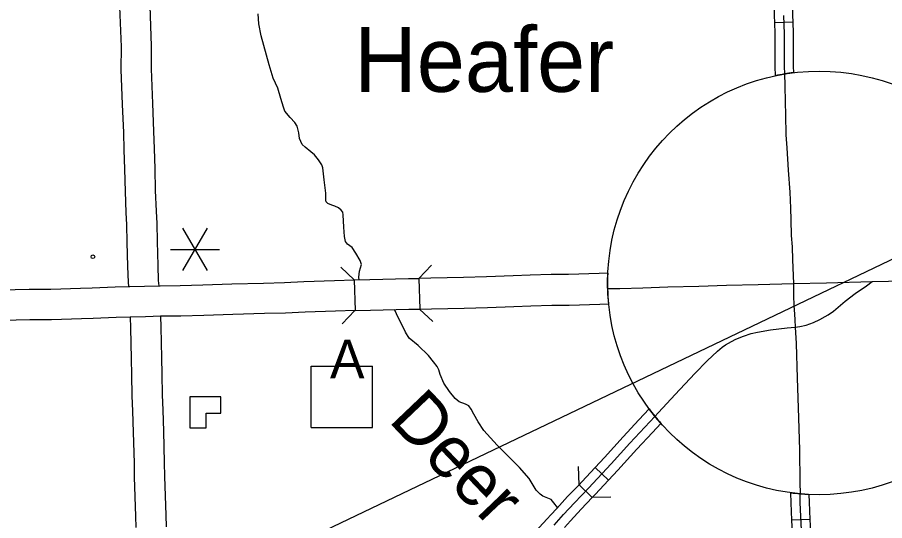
# Model space of a CAD drawing. Extents: x -117616 to 64730, y 54117 to 789866.
# Drawn here: x 62443.4 to 62585, y 54479 to 54561.1 of the extents above; entities that cross this region are included whole.
import ezdxf

# ---------------------------------------------------------------- set-up
doc = ezdxf.new("R2010")
doc.units = 0
for name, color, linetype in [('10', 7, 'Continuous'), ('24', 7, 'Continuous'), ('31', 7, 'Continuous'), ('32', 7, 'Continuous'), ('35', 7, 'Continuous'), ('37', 7, 'Continuous'), ('38', 7, 'Continuous'), ('48', 7, 'Continuous'), ('57', 7, 'Continuous'), ('58', 7, 'Continuous'), ('63', 7, 'Continuous'), ('R_Dimension', 7, 'Continuous')]:
    doc.layers.add(name, color=color, linetype=linetype)

msp = doc.modelspace()

# ---------------------------------------------------------------- linework, layer by layer
at = {"layer": '10'}
for p, q in [((62498.4, 54518.27), (62498.55, 54513.28)), ((62508.95, 54518.52), (62509.11, 54513.52)), ((62464.34, 54512.27), (62461.84, 54512.2)), ((62461.84, 54512.2), (62461.89, 54510.44)), ((62466.84, 54512.33), (62464.34, 54512.27)), ((62466.89, 54510.57), (62466.84, 54512.33)), ((62461.89, 54510.44), (62461.99, 54505.42)), ((62466.99, 54505.55), (62466.89, 54510.57)), ((62461.99, 54505.42), (62462.08, 54502.76)), ((62467.08, 54502.88), (62466.99, 54505.55)), ((62462.08, 54502.76), (62462.13, 54499.37)), ((62467.13, 54499.53), (62467.08, 54502.88)), ((62467.25, 54497.02), (62467.13, 54499.53)), ((62462.13, 54499.37), (62462.25, 54496.86)), ((62462.25, 54496.86), (62462.32, 54493.44)), ((62467.32, 54493.57), (62467.25, 54497.02)), ((62462.32, 54493.44), (62462.47, 54488.37)), ((62467.47, 54488.46), (62467.32, 54493.57)), ((62462.47, 54488.37), (62462.49, 54486.09)), ((62467.49, 54486.2), (62467.47, 54488.46)), ((62462.49, 54486.09), (62462.71, 54479.74)), ((62467.71, 54479.9), (62467.49, 54486.2)), ((62462.71, 54479.74), (62462.76, 54477.86)), ((62467.76, 54477.99), (62467.71, 54479.9))]:
    msp.add_line(p, q, dxfattribs=at)
for points in [[(62460.1, 54562.81), (62460.35, 54556.31), (62460.33, 54552.63), (62460.54, 54546.88), (62460.73, 54542.35), (62460.83, 54539.5), (62460.91, 54536.33), (62461, 54532.71), (62461.14, 54529.27), (62461.24, 54527.28), (62461.3, 54524.41), (62461.42, 54520.48), (62461.49, 54517.88), (62461.55, 54517.19), (62464.2, 54517.27), (62466.55, 54517.33)], [(62466.55, 54517.33), (62466.48, 54518.15), (62466.42, 54520.62), (62466.3, 54524.55), (62466.24, 54527.45), (62466.14, 54529.5), (62466, 54532.88), (62465.91, 54536.45), (62465.83, 54539.65), (62465.72, 54542.54), (62465.54, 54547.07), (62465.33, 54552.71), (62465.35, 54556.4), (62465.1, 54562.98)], [(62539.8, 54519.36), (62538.4, 54519.33), (62533.41, 54519.17), (62530.57, 54519.13), (62527.13, 54519.02), (62524.34, 54518.95), (62520.01, 54518.79), (62516.24, 54518.67), (62510.93, 54518.55), (62508.95, 54518.52)], [(62464.2, 54517.27), (62466.72, 54517.33), (62470, 54517.37), (62473.71, 54517.47), (62478.46, 54517.62), (62483.63, 54517.76), (62487.01, 54517.86), (62490.19, 54518.02), (62495.22, 54518.18), (62498.4, 54518.27)], [(62498.4, 54518.27), (62500.96, 54518.35), (62507.25, 54518.49), (62508.95, 54518.52)], [(62570.11, 54517.69), (62575.48, 54517.77), (62582.94, 54517.99)], [(62582.94, 54517.99), (62591.01, 54518.17), (62596.39, 54518.19)], [(62416.23, 54515.03), (62417.27, 54515.09), (62419.1, 54515.15), (62420.21, 54515.21), (62424.32, 54515.3), (62429, 54515.4), (62431.5, 54515.46), (62432.54, 54515.57), (62433.18, 54515.64), (62434.01, 54515.78), (62434.84, 54515.97), (62436.36, 54516.22), (62438.04, 54516.4), (62439.19, 54516.48), (62440.86, 54516.63), (62443.09, 54516.69), (62445.37, 54516.74), (62448.89, 54516.78), (62453.74, 54516.92), (62455.62, 54517), (62459.4, 54517.13), (62464.2, 54517.27)], [(62539.78, 54516.85), (62541.79, 54516.89), (62545.51, 54516.97), (62549.62, 54517.13), (62554.65, 54517.23), (62559.2, 54517.41), (62564.35, 54517.54), (62570.11, 54517.69)], [(62509.11, 54513.52), (62511.02, 54513.55), (62516.38, 54513.67), (62520.18, 54513.79), (62524.49, 54513.96), (62527.27, 54514.02), (62530.69, 54514.13), (62533.52, 54514.17), (62538.53, 54514.33), (62539.94, 54514.36)], [(62464.34, 54512.27), (62459.55, 54512.14), (62455.82, 54512), (62453.92, 54511.92), (62448.99, 54511.78), (62445.44, 54511.74), (62443.21, 54511.7), (62441.16, 54511.64), (62439.59, 54511.5), (62438.48, 54511.42), (62437.03, 54511.26), (62435.8, 54511.06), (62434.98, 54510.88), (62433.89, 54510.69), (62433.09, 54510.6), (62431.83, 54510.46), (62429.11, 54510.4), (62424.43, 54510.3), (62420.4, 54510.22), (62419.33, 54510.15), (62417.5, 54510.09), (62416.37, 54510.03)], [(62498.55, 54513.28), (62495.37, 54513.19), (62490.4, 54513.02), (62487.21, 54512.86), (62483.78, 54512.77), (62478.61, 54512.62), (62473.85, 54512.47), (62470.1, 54512.37), (62466.82, 54512.33), (62464.34, 54512.27)], [(62498.55, 54513.28), (62501.09, 54513.35), (62507.35, 54513.5), (62509.11, 54513.52)]]:
    msp.add_lwpolyline(points, dxfattribs=at)
msp.add_arc((62574.33, 54517.79), 34.56, 177.4054, 185.7016, dxfattribs=at)
at = {"layer": '31'}
for p, q in [((62537.74, 54487.65), (62539.94, 54485.61)), ((62535.11, 54484.84), (62537.28, 54482.77))]:
    msp.add_line(p, q, dxfattribs=at)
for points in [[(62570.37, 54510.54), (62571.13, 54510.66), (62572.16, 54510.89), (62573.36, 54511.33), (62574.42, 54511.82), (62575.31, 54512.31), (62575.78, 54512.59), (62576.63, 54513.18), (62578.57, 54514.79), (62580.19, 54516.03), (62582.03, 54517.33), (62582.94, 54517.99)], [(62547.49, 54496.01), (62548.06, 54496.63), (62550.81, 54499.59), (62554.02, 54503.01), (62556.02, 54505.06), (62557.71, 54506.65), (62558.49, 54507.31), (62559.04, 54507.7), (62559.49, 54507.97), (62559.98, 54508.22), (62560.72, 54508.6), (62561.95, 54509.12), (62563.23, 54509.54), (62564.23, 54509.77), (62566.38, 54510.12), (62569.11, 54510.43), (62570.37, 54510.54)], [(62546.56, 54497.22), (62544.89, 54495.43)], [(62531.03, 54478.27), (62532.6, 54479.98), (62534.35, 54481.89), (62536.68, 54484.31), (62540.35, 54488.26), (62543.42, 54491.64), (62547.49, 54496.01)], [(62544.89, 54495.43), (62542.31, 54492.66), (62539.25, 54489.27), (62537.74, 54487.65)], [(62547.09, 54493.38), (62548.47, 54494.86)], [(62539.94, 54485.61), (62541.46, 54487.25), (62544.52, 54490.63), (62547.09, 54493.38)], [(62535.11, 54484.84), (62535.59, 54485.34), (62537.74, 54487.65)], [(62537.28, 54482.77), (62537.77, 54483.28), (62539.94, 54485.61)], [(62530.53, 54479.94), (62531.5, 54480.99), (62533.25, 54482.92), (62535.11, 54484.84)], [(62532.73, 54477.9), (62533.71, 54478.96), (62535.44, 54480.86), (62537.28, 54482.77)], [(62527.97, 54477.16), (62529.93, 54479.29), (62530.53, 54479.94)]]:
    msp.add_lwpolyline(points, dxfattribs=at)
msp.add_arc((62574.33, 54517.79), 34.56, 216.5337, 221.5572, dxfattribs=at)
at = {"layer": '32'}
for p, q in [((62567.01, 54560.29), (62570, 54560.4)), ((62572.86, 54479.2), (62569.87, 54479.06))]:
    msp.add_line(p, q, dxfattribs=at)
for points in [[(62567.34, 54571.06), (62567.34, 54571.02), (62567.22, 54570.56), (62567.05, 54569.88), (62567.01, 54569.29), (62566.86, 54567.62), (62566.85, 54565.98), (62566.9, 54564.71), (62566.96, 54561.36), (62567.01, 54560.29)], [(62570.32, 54570.66), (62570.29, 54570.43), (62570.12, 54569.82), (62570.03, 54569.41), (62570, 54569.04), (62569.86, 54567.47), (62569.85, 54566.03), (62569.9, 54564.8), (62569.96, 54561.44), (62570, 54560.4)], [(62568.46, 54561.4), (62568.58, 54558.43), (62568.57, 54555.67), (62568.59, 54553.07), (62568.64, 54551.88)], [(62570, 54560.4), (62570.08, 54558.46), (62570.07, 54555.67), (62570.09, 54553.11), (62570.13, 54552.1)], [(62567.01, 54560.29), (62567.08, 54558.4), (62567.07, 54555.66), (62567.09, 54553.04), (62567.15, 54551.6)], [(62568.64, 54551.88), (62568.71, 54549.99), (62568.77, 54547.28), (62568.8, 54545.2), (62568.86, 54541.96), (62569.02, 54539.83), (62569.27, 54536.2), (62569.5, 54532.61), (62569.62, 54529.99), (62569.71, 54528.08), (62569.76, 54525.5), (62569.9, 54523.68), (62569.95, 54521.54), (62570.11, 54517.69)], [(62570.11, 54517.69), (62570.14, 54515.74), (62570.18, 54514.12), (62570.29, 54512.67), (62570.33, 54511.78), (62570.37, 54510.54)], [(62570.37, 54510.54), (62570.53, 54507.9), (62570.74, 54502.23), (62570.92, 54495.75), (62571.12, 54490.49), (62571.15, 54485.25), (62571.19, 54483.37)], [(62569.87, 54479.06), (62569.73, 54481.91), (62569.69, 54483.54)], [(62574.31, 54394.71), (62574.15, 54398.1), (62573.9, 54401.72), (62573.79, 54406.3), (62573.72, 54410.94), (62573.61, 54414.98), (62573.43, 54420.68), (62573.31, 54424.58), (62573.15, 54430.88), (62572.95, 54435.94), (62572.74, 54438.76), (62572.69, 54439.94), (62572.61, 54444.44), (62572.38, 54448.34), (62572.3, 54452.17), (62572.18, 54456.56), (62572.1, 54460.88), (62572, 54464.93), (62571.82, 54468.38), (62571.66, 54472.12), (62571.56, 54475.18), (62571.23, 54481.96), (62571.19, 54483.37)], [(62572.86, 54479.2), (62572.73, 54482.02), (62572.7, 54483.27)], [(62570.31, 54468.52), (62570.16, 54472.07), (62570.06, 54475.12), (62569.87, 54479.06)], [(62573.31, 54468.64), (62573.16, 54472.18), (62573.06, 54475.24), (62572.86, 54479.2)]]:
    msp.add_lwpolyline(points, dxfattribs=at)
for start, end in [(96.9772, 101.9928), (262.2865, 267.2938)]:
    msp.add_arc((62574.33, 54517.79), 34.56, start, end, dxfattribs=at)
at = {"layer": '35'}
for points in [[(62499.24, 54518.25), (62499.18, 54518.7), (62499.28, 54519.71), (62499.58, 54520.76), (62499.41, 54521.44), (62498.7, 54522.66), (62498.06, 54523.54), (62497.31, 54524.12), (62497.01, 54524.56), (62496.81, 54525.37), (62496.7, 54526.9), (62496.6, 54528.9), (62496.53, 54529.31), (62496.26, 54529.65), (62495.86, 54530.05), (62495.25, 54530.32), (62494.74, 54530.46), (62494.1, 54530.76), (62493.82, 54531), (62493.79, 54531.27), (62493.76, 54532.43), (62493.52, 54534.6), (62493.28, 54536.56), (62493.11, 54537.04), (62492.61, 54537.85), (62491.93, 54538.7), (62491.32, 54539.17), (62490.4, 54539.92), (62489.93, 54540.36), (62489.46, 54541.34), (62489.39, 54542.29), (62489.08, 54543.38), (62488.71, 54543.95), (62487.97, 54544.77), (62487.08, 54545.82), (62486.88, 54546.46), (62486.41, 54547.85), (62485.97, 54549.55), (62485.19, 54551.21), (62484.51, 54553.38), (62483.22, 54558.09), (62482.82, 54560.06), (62482.72, 54561.68)], [(62516.59, 54497.98), (62515.54, 54498.39), (62514.89, 54498.93), (62513.98, 54500.05), (62513.06, 54501.44), (62512.45, 54502.83), (62512.22, 54503.58), (62511.98, 54504.15), (62511.37, 54504.93), (62510.56, 54505.95), (62508.86, 54507.58), (62507.41, 54508.76), (62506.76, 54509.75), (62505.34, 54512.76), (62504.98, 54513.45)], [(62531.6, 54481.13), (62531.01, 54481.91), (62530.54, 54482.45), (62530.03, 54482.66), (62529.22, 54483), (62528.78, 54483.3), (62528.1, 54483.98), (62526.98, 54485.88), (62525.39, 54487.68), (62521.73, 54491.3), (62519.57, 54493.68), (62518.62, 54495.1), (62517.94, 54496.35), (62517.53, 54497.2), (62517.13, 54497.71), (62516.59, 54497.98)]]:
    msp.add_lwpolyline(points, dxfattribs=at)
at = {"layer": '37'}
for points in [[(62508.95, 54518.52), (62511.01, 54520.7)], [(62496.23, 54520.34), (62498.4, 54518.27)], [(62498.52, 54513.27), (62496.45, 54511.1)], [(62511.26, 54511.46), (62509.08, 54513.52)]]:
    msp.add_lwpolyline(points, dxfattribs=at)
at = {"layer": '38'}
for points in [[(62535.11, 54484.84), (62535.05, 54487.84)], [(62540.28, 54482.83), (62537.28, 54482.77)]]:
    msp.add_lwpolyline(points, dxfattribs=at)
at = {"layer": '48'}
for p, q in [((62474.4, 54526.72), (62470.4, 54519.79)), ((62470.4, 54526.72), (62474.4, 54519.79)), ((62468.4, 54523.25), (62476.4, 54523.25))]:
    msp.add_line(p, q, dxfattribs=at)
at = {"layer": '57'}
for p, q in [((62491.41, 54504.19), (62501.41, 54504.19)), ((62491.41, 54494.19), (62491.41, 54504.19)), ((62501.41, 54494.19), (62501.41, 54504.19)), ((62491.41, 54494.19), (62501.41, 54494.19))]:
    msp.add_line(p, q, dxfattribs=at)
msp.add_circle((62455.75, 54522.05), 0.3, dxfattribs=at)
at = {"layer": '58'}
msp.add_lwpolyline([(62471.56, 54499.21), (62471.56, 54494.13), (62474.24, 54494.13), (62474.24, 54496.53), (62476.64, 54496.53), (62476.64, 54499.21)], close=True, dxfattribs=at)
at = {"layer": '63'}
msp.add_circle((62574.33, 54517.79), 34.56, dxfattribs=at)
at = {"layer": 'R_Dimension'}
msp.add_lwpolyline([(62940.1, 54690.83), (62215.14, 54344.27), (61753.25, 54344.27)], dxfattribs=at)

# ---------------------------------------------------------------- texts
at = {"layer": '24'}
msp.add_text('Heafer', height=10.56, dxfattribs=at).set_placement((62498.43, 54548.96))
at = {"layer": '35'}
msp.add_text('Deer', height=8.448, rotation=313.6383, dxfattribs=at).set_placement((62503.84, 54495.29))
at = {"layer": '57'}
msp.add_text('A', height=6.34, dxfattribs=at).set_placement((62494.45, 54502.19))

doc.saveas('drawing.dxf')
